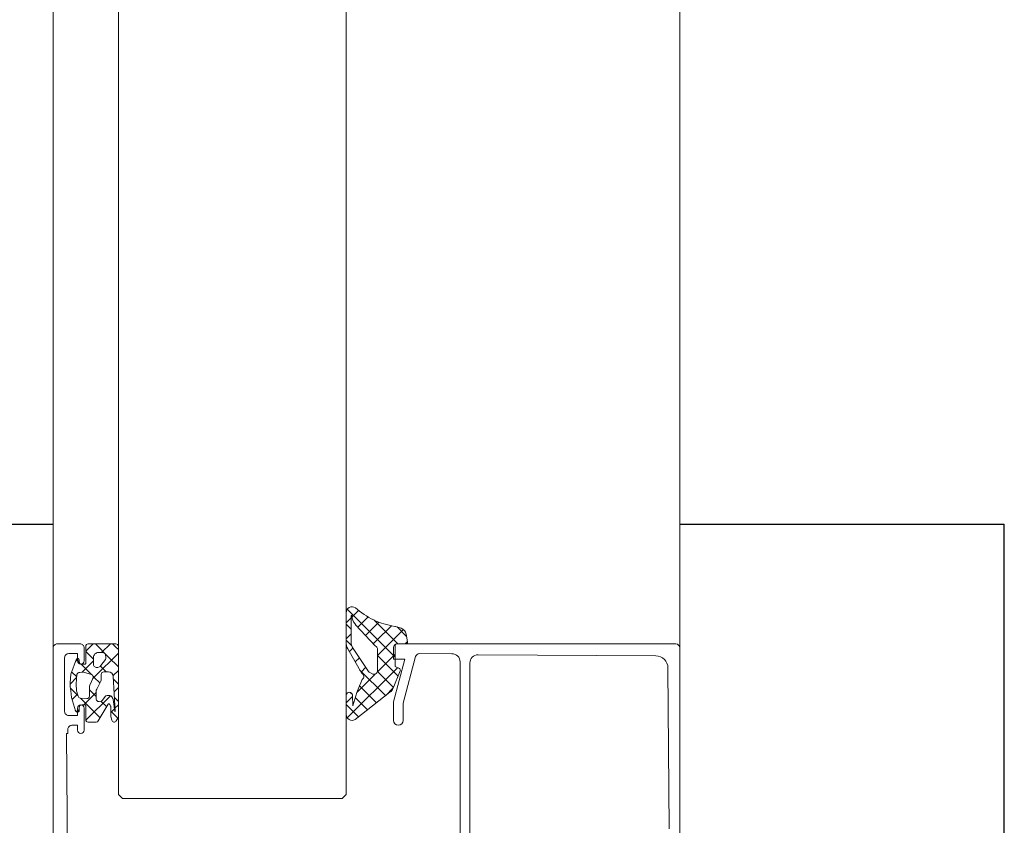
# Model space of a CAD drawing. Header units: millimetres. Extents: x 3652085 to 3778338, y -303702 to -273644.
# Tile 292 of 588: x 3711524 to 3711645, y -284294 to -284195. Entities that reach past the tile are written whole.
import ezdxf

# ---------------------------------------------------------------- set-up
doc = ezdxf.new("R2010")
doc.units = ezdxf.units.MM
doc.linetypes.add('AUSGEZOGEN', pattern=[0])
doc.linetypes.add('DASHED', pattern=[0.75, 0.5, -0.25])
doc.layers.add('ATTACHMT', color=7, linetype='Continuous')
doc.layers.add('DOOR', color=7, linetype='AUSGEZOGEN')

# ---------------------------------------------------------------- blocks, each defined once
blk = doc.blocks.new('W_02')
at = {"lineweight": 0}
for p, q in [((5.37, 107.99), (5.37, 822.99)), ((82.37, 107.99), (82.37, 822.98)), ((42.73, 109.23), (46.24, 112.74)), ((44.86, 112.59), (45.65, 111.8)), ((40.02, 108.49), (42.92, 111.39)), ((43.69, 111.79), (44.94, 110.54)), ((45.77, 111.68), (46.37, 111.08)), ((38.96, 109.4), (40.12, 110.57)), ((39.33, 110.24), (42.51, 107.06)), ((40.82, 110.72), (42.68, 108.86)), ((42.35, 111.16), (42.89, 110.61)), ((42.89, 110.61), (44, 109.51)), ((45.77, 110.3), (46.37, 110.9)), ((40.37, 106.87), (42.73, 109.23)), ((45.7, 108.27), (46.37, 108.93)), ((45.77, 109.71), (46.37, 109.11)), ((38.84, 108.76), (39.11, 108.49)), ((42.68, 108.86), (43.05, 108.49)), ((45.54, 107.97), (45.99, 107.52)), ((74.67, 108.09), (74.37, 107.78)), ((75.07, 108.49), (74.67, 108.09)), ((75.35, 108.49), (76.42, 107.42)), ((77.19, 108.49), (75.56, 106.85)), ((77.47, 108.49), (78.37, 107.59)), ((40, 104.53), (42.51, 107.04)), ((40.37, 107.23), (42.54, 105.06)), ((44.75, 106.79), (45.27, 106.27)), ((74.37, 107.35), (77.24, 104.48)), ((75.56, 106.85), (74.37, 105.66)), ((78.37, 107.54), (77.42, 106.59)), ((79.53, 106.59), (79.16, 106.21)), ((79.27, 106.69), (79.63, 106.33)), ((40.07, 105.56), (46.24, 99.39)), ((41.54, 102.13), (44.72, 105.31)), ((43.96, 105.61), (44.55, 105.02)), ((76.44, 105.61), (75.87, 105.05)), ((76.57, 105.74), (76.44, 105.61)), ((77.42, 106.42), (77.52, 106.32)), ((77.52, 106.32), (78.81, 105.03)), ((78.5, 105.55), (77.66, 104.71)), ((78.94, 106), (78.5, 105.55)), ((40.56, 103.12), (42.53, 105.09)), ((42.82, 104.78), (45.03, 102.57)), ((74.37, 105.23), (75.01, 104.59)), ((74.98, 104.15), (74.45, 103.62)), ((77.32, 104.37), (76.65, 103.7)), ((77.24, 104.48), (77.54, 104.18)), ((77.47, 104.53), (77.32, 104.37)), ((80.11, 105.04), (79.49, 104.42)), ((79.5, 104.34), (80.29, 103.55)), ((40.58, 103.08), (41.51, 102.15)), ((42.64, 101.26), (44.73, 103.35)), ((74.45, 103.62), (74.37, 103.54)), ((74.37, 103.11), (74.75, 102.73)), ((77.93, 102.86), (77.1, 102.03)), ((80.25, 103.06), (79.34, 102.15)), ((43.74, 100.4), (45.26, 101.91)), ((45.59, 102.01), (46.37, 101.23)), ((45.61, 102.26), (45.88, 102.53)), ((74.86, 101.91), (74.37, 101.42)), ((74.75, 102.73), (74.89, 102.58)), ((75.35, 102.12), (78.36, 99.11)), ((79.01, 101.82), (76.6, 99.41)), ((77.1, 102.5), (78.61, 100.99)), ((79.39, 102.32), (80.05, 101.66)), ((44.85, 99.53), (46.37, 101.05)), ((74.37, 100.99), (74.79, 100.57)), ((74.86, 100.49), (75.29, 100.07)), ((76.52, 101.45), (75.8, 100.74)), ((79.17, 100.43), (79.47, 100.12)), ((75.29, 100.22), (74.43, 99.36)), ((79.66, 100.35), (79.41, 100.1)), ((78.31, 99), (78.24, 98.93))]:
    blk.add_line(p, q, dxfattribs=at)
at = {"linetype": 'DASHED', "lineweight": 5, "ltscale": 50}
blk.add_lwpolyline([(7.58, 916.5, -0.413718), (916.51, -6.03, -0.413718)], format="xyb", dxfattribs=at)
at = {"lineweight": 0}
for points in [[(40.41, 110.64, 0.073105), (42.99, 111.43, 0.073105), (45.24, 112.92, -0.611617), (46.37, 112.31), (46.37, 108.76, -0.135371), (46.18, 107.86), (44.46, 104.86, 0.600795), (44.4, 104.11, -0.039523), (45.57, 100.88), (45.6, 102.17, -0.98584), (46.37, 102.16), (46.37, 99.83, -0.588526), (45.28, 99.18), (40.99, 102.56, -0.170077), (40.6, 103.03), (39.74, 105.18, -0.46953), (39.84, 105.45), (40.29, 105.65, 0.327485), (40.37, 105.79), (40.37, 108.29, 0.417705), (40.2, 108.49), (39, 108.49, -0.496087), (38.83, 108.73), (39.02, 109.67, -0.281435), (39.63, 110.41), (40.33, 110.63), (40.41, 110.64)], [(42.83, 108.25, 0.353239), (42.51, 107.77), (42.51, 105.24, 0.527417), (43.11, 104.78), (43.47, 104.96, 0.120402), (43.63, 105.11), (45.5, 107.92, 0.199747), (45.77, 108.76), (45.77, 111.99), (45.68, 112), (45.62, 111.65, -0.133794), (45.17, 110.78), (42.83, 108.25)], [(74.37, 99.54), (74.37, 108.19, -0.198913), (74.46, 108.4, -0.198913), (74.67, 108.49), (78.07, 108.49, -0.414214), (78.37, 108.19), (78.37, 106.09, 0.414214), (78.47, 105.99), (78.87, 105.99, 0.414214), (79.17, 106.29), (79.17, 106.51, -0.665155), (79.51, 106.65), (80.21, 104.77), (80.3, 103.72, -0.037416), (80.21, 102.73), (80.12, 101.88), (79.64, 100.28, -0.217158), (79.53, 100.15), (79.45, 100.12, -0.544925), (79.17, 100.3), (79.17, 100.69, 0.414214), (78.87, 100.99), (78.47, 100.99, 0.414214), (78.37, 100.89), (78.37, 99.18, -0.414214), (78.07, 98.88), (77.09, 98.88, -0.264132), (76.83, 99.02), (75.61, 101.07, 0.587695), (75.43, 101.06), (75.32, 100.85, 0.120185), (75.29, 100.71), (75.29, 99.63, -0.056618), (75.28, 99.56), (75.17, 99.1, -0.685292), (74.62, 99.02), (74.41, 99.39), (74.37, 99.54)], [(77.42, 106.4), (77.42, 106.82, 0.414214), (76.82, 107.42), (76.25, 107.42, 0.141814), (76.15, 107.39), (76.12, 107.37, 0.209904), (75.94, 107.1), (75.89, 106.86, 0.204901), (75.96, 106.55), (76.51, 105.81, 0.153119), (76.7, 105.66), (76.89, 105.6, 0.515891), (77.42, 105.98), (77.42, 106.4)], [(74.88, 102.33), (74.77, 100.18), (74.82, 100.16), (75.01, 101.65, -0.095683), (75.04, 101.76), (75.16, 101.98, -0.273211), (75.43, 102.13), (75.75, 102.13, -0.243176), (76, 102.01), (76.31, 101.57, 0.195639), (76.5, 101.45), (76.74, 101.41, 0.468397), (77.1, 101.7), (77.1, 102.67, 0.118373), (77.03, 102.94), (76.54, 103.91, -0.118373), (76.47, 104.18), (76.47, 104.75, 0.414214), (76.17, 105.05), (75.59, 105.05, 0.399031), (74.99, 104.48), (74.88, 102.33)], [(77.68, 103.85), (77.88, 103.4, -0.103917), (77.93, 103.16), (77.93, 102.06, 0.439256), (78.26, 101.76), (79.04, 101.83, 0.321894), (79.31, 102.05), (79.52, 102.7), (79.57, 103.56), (79.46, 104.74, 0.142395), (79.32, 104.91, 0.142395), (79.11, 104.98), (78.79, 105.03, 0.11993), (78.65, 105.02), (77.67, 104.72, 0.446268), (77.48, 104.31), (77.68, 103.85)]]:
    blk.add_lwpolyline(points, format="xyb", close=True, dxfattribs=at)
for points in [[(5.37, 83.99), (5.37, 107.99, -0.4142), (5.87, 108.49), (40.07, 108.49, -0.414214), (40.57, 107.99), (40.57, 106.59), (39.17, 106.59), (40.57, 101.36), (40.57, 99.09, -0.999985), (39.37, 99.09), (39.37, 101.21), (37.84, 106.92, 0.339968), (37.35, 107.29), (33.37, 107.28, 0.4137), (32.37, 106.28), (32.37, 81.99, 0.739503)], [(31.17, 79.84), (31.17, 106.14, 0.416011), (30.16, 107.14), (30.16, 107.14), (8.32, 107.01, 0.410062), (6.83, 105.52), (6.68, 85.79, 0.416523)], [(82.37, 50.99), (82.37, 107.99, 0.414214), (81.87, 108.49), (79.07, 108.49, 0.414214), (78.57, 107.99), (78.57, 106.39, 1), (79.37, 106.39), (79.37, 107.29), (80.47, 107.29, -0.414214), (80.97, 106.79), (80.97, 100.19, -0.414214), (80.47, 99.69), (79.37, 99.69), (79.37, 100.59, 1), (78.57, 100.59), (78.57, 97.89, 1), (79.37, 97.89), (79.37, 98.49), (80.07, 98.49, -0.414214), (80.57, 97.99), (80.57, 97.49), (80.72, 97.49), (80.57, 77.29, -0.412055)]]:
    blk.add_lwpolyline(points, format="xyb", dxfattribs=at)
at = {"layer": 'DOOR', "color": 4, "linetype": 'AUSGEZOGEN', "lineweight": 0}
for p, q in [((46.37, 89.99), (46.37, 123.49)), ((74.37, 89.99), (74.37, 123.49)), ((46.37, 89.99), (46.87, 89.49)), ((73.87, 89.49), (74.37, 89.99)), ((46.87, 89.49), (73.87, 89.49))]:
    blk.add_line(p, q, dxfattribs=at)
for points in [[(46.37, 840.99), (46.37, 123.49)], [(74.37, 840.99), (74.37, 123.49)]]:
    blk.add_lwpolyline(points, dxfattribs=at)

msp = doc.modelspace()

# ---------------------------------------------------------------- linework, layer by layer
at = {"layer": 'ATTACHMT', "color": 7}
for p, q in [((3710644.67, -284256.85, -322634.12), (3711527.7, -284256.85, -322634.12)), ((3711604.7, -284256.85, -322634.12), (3711644.57, -284256.85, -322634.12)), ((3711644.57, -284306.85, -322634.12), (3711644.57, -284256.85, -322634.12))]:
    msp.add_line(p, q, dxfattribs=at)

# ---------------------------------------------------------------- block references
at = {"linetype": 'DASHED', "lineweight": 5, "ltscale": 0.5, "xscale": -1}
msp.add_blockref('W_02', (3711610.07, -284380.05, -322634.12), dxfattribs=at)

doc.saveas('drawing.dxf')
